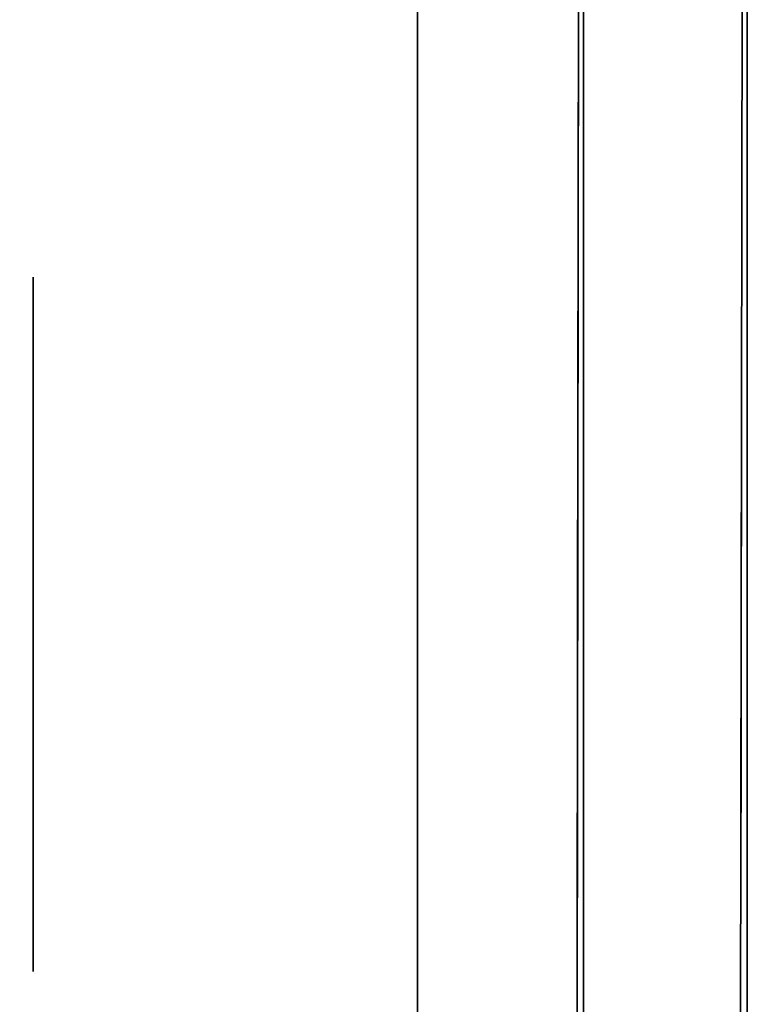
# Model space of a CAD drawing. Extents: x 413.3 to 457.5, y 5047.8 to 5050.
# Tile 422 of 656: x 437.3438 to 437.3718, y 5049.8472 to 5049.8851. Entities that reach past the tile are written whole.
import ezdxf

# ---------------------------------------------------------------- set-up
doc = ezdxf.new("R2010")
doc.units = 0
doc.header["$LTSCALE"] = 150
doc.header["$MEASUREMENT"] = 0
doc.layers.add('3DFACE_BOLT', color=7, linetype='CONTINUOUS')
doc.layers.add('3DFACE_SHAPE', color=7, linetype='CONTINUOUS')

msp = doc.modelspace()

# ---------------------------------------------------------------- linework, layer by layer
at = {"layer": '3DFACE_BOLT', "color": 1}
for points, invisible_edges in [([(437.359139, 5049.875234, -0.135), (437.359139, 5049.868547, -0.146583), (437.344339, 5049.875234, -0.135)], 14), ([(437.344339, 5049.875234, -0.135), (437.359139, 5049.868547, -0.146583), (437.344339, 5049.868547, -0.146583)], 3), ([(437.359139, 5049.868547, -0.123417), (437.359139, 5049.875234, -0.135), (437.344339, 5049.868547, -0.123417)], 14), ([(437.344339, 5049.868547, -0.123417), (437.359139, 5049.875234, -0.135), (437.344339, 5049.875234, -0.135)], 3), ([(437.344339, 5049.875234, -0.135), (437.344339, 5049.868547, -0.146583), (437.344339, 5049.868547, -0.123417)], 2), ([(437.359139, 5049.875234, -0.065), (437.359139, 5049.868547, -0.076583), (437.344339, 5049.875234, -0.065)], 14), ([(437.344339, 5049.875234, -0.065), (437.359139, 5049.868547, -0.076583), (437.344339, 5049.868547, -0.076583)], 3), ([(437.359139, 5049.868547, -0.053417), (437.359139, 5049.875234, -0.065), (437.344339, 5049.868547, -0.053417)], 14), ([(437.344339, 5049.868547, -0.053417), (437.359139, 5049.875234, -0.065), (437.344339, 5049.875234, -0.065)], 3), ([(437.344339, 5049.875234, -0.065), (437.344339, 5049.868547, -0.076583), (437.344339, 5049.868547, -0.053417)], 2), ([(437.359139, 5049.875234, -0.135), (437.359139, 5049.868547, -0.123417), (437.359139, 5049.868547, -0.146583)], 2), ([(437.359139, 5049.875234, -0.065), (437.359139, 5049.868547, -0.053417), (437.359139, 5049.868547, -0.076583)], 2), ([(437.371839, 5049.875234, -0.135), (437.381839, 5049.868547, -0.146583), (437.371839, 5049.868547, -0.146583)], 3), ([(437.381839, 5049.868547, -0.123417), (437.381839, 5049.875234, -0.135), (437.371839, 5049.868547, -0.123417)], 14), ([(437.371839, 5049.868547, -0.123417), (437.381839, 5049.875234, -0.135), (437.371839, 5049.875234, -0.135)], 3), ([(437.371839, 5049.875234, -0.135), (437.371839, 5049.868547, -0.146583), (437.371839, 5049.868547, -0.123417)], 2), ([(437.371839, 5049.875234, -0.065), (437.381839, 5049.868547, -0.076583), (437.371839, 5049.868547, -0.076583)], 3), ([(437.381839, 5049.868547, -0.053417), (437.381839, 5049.875234, -0.065), (437.371839, 5049.868547, -0.053417)], 14), ([(437.371839, 5049.868547, -0.053417), (437.381839, 5049.875234, -0.065), (437.371839, 5049.875234, -0.065)], 3), ([(437.371839, 5049.875234, -0.065), (437.371839, 5049.868547, -0.076583), (437.371839, 5049.868547, -0.053417)], 2), ([(437.371839, 5049.869859, -0.135), (437.371839, 5049.869468, -0.137472), (437.321839, 5049.869859, -0.135)], 14), ([(437.321839, 5049.869859, -0.135), (437.371839, 5049.869468, -0.137472), (437.321839, 5049.869468, -0.137472)], 3), ([(437.371839, 5049.869468, -0.132528), (437.371839, 5049.869859, -0.135), (437.321839, 5049.869468, -0.132528)], 14), ([(437.321839, 5049.869468, -0.132528), (437.371839, 5049.869859, -0.135), (437.321839, 5049.869859, -0.135)], 3), ([(437.371839, 5049.869859, -0.065), (437.371839, 5049.869468, -0.067472), (437.321839, 5049.869859, -0.065)], 14), ([(437.321839, 5049.869859, -0.065), (437.371839, 5049.869468, -0.067472), (437.321839, 5049.869468, -0.067472)], 3), ([(437.371839, 5049.869468, -0.062528), (437.371839, 5049.869859, -0.065), (437.321839, 5049.869468, -0.062528)], 14), ([(437.321839, 5049.869468, -0.062528), (437.371839, 5049.869859, -0.065), (437.321839, 5049.869859, -0.065)], 3), ([(437.371839, 5049.869859, -0.135), (437.371839, 5049.869468, -0.132528), (437.371839, 5049.869468, -0.137472)], 2), ([(437.371839, 5049.869859, -0.065), (437.371839, 5049.869468, -0.062528), (437.371839, 5049.869468, -0.067472)], 2), ([(437.371839, 5049.869468, -0.137472), (437.371839, 5049.868332, -0.139702), (437.321839, 5049.869468, -0.137472)], 14), ([(437.321839, 5049.869468, -0.137472), (437.371839, 5049.868332, -0.139702), (437.321839, 5049.868332, -0.139702)], 3), ([(437.371839, 5049.868332, -0.130298), (437.371839, 5049.869468, -0.132528), (437.321839, 5049.868332, -0.130298)], 14), ([(437.321839, 5049.868332, -0.130298), (437.371839, 5049.869468, -0.132528), (437.321839, 5049.869468, -0.132528)], 3), ([(437.371839, 5049.869468, -0.067472), (437.371839, 5049.868332, -0.069702), (437.321839, 5049.869468, -0.067472)], 14), ([(437.321839, 5049.869468, -0.067472), (437.371839, 5049.868332, -0.069702), (437.321839, 5049.868332, -0.069702)], 3), ([(437.371839, 5049.868332, -0.060298), (437.371839, 5049.869468, -0.062528), (437.321839, 5049.868332, -0.060298)], 14), ([(437.321839, 5049.868332, -0.060298), (437.371839, 5049.869468, -0.062528), (437.321839, 5049.869468, -0.062528)], 3), ([(437.371839, 5049.869468, -0.132528), (437.371839, 5049.868332, -0.130298), (437.371839, 5049.869468, -0.137472)], 14), ([(437.371839, 5049.869468, -0.137472), (437.371839, 5049.868332, -0.130298), (437.371839, 5049.868332, -0.139702)], 3), ([(437.371839, 5049.869468, -0.062528), (437.371839, 5049.868332, -0.060298), (437.371839, 5049.869468, -0.067472)], 14), ([(437.371839, 5049.869468, -0.067472), (437.371839, 5049.868332, -0.060298), (437.371839, 5049.868332, -0.069702)], 3), ([(437.359139, 5049.868547, -0.146583), (437.359139, 5049.855172, -0.146583), (437.344339, 5049.868547, -0.146583)], 14), ([(437.344339, 5049.868547, -0.146583), (437.359139, 5049.855172, -0.146583), (437.344339, 5049.855172, -0.146583)], 3), ([(437.359139, 5049.855172, -0.123417), (437.359139, 5049.868547, -0.123417), (437.344339, 5049.855172, -0.123417)], 14), ([(437.344339, 5049.855172, -0.123417), (437.359139, 5049.868547, -0.123417), (437.344339, 5049.868547, -0.123417)], 3), ([(437.344339, 5049.868547, -0.146583), (437.344339, 5049.855172, -0.146583), (437.344339, 5049.868547, -0.123417)], 14), ([(437.344339, 5049.868547, -0.123417), (437.344339, 5049.855172, -0.146583), (437.344339, 5049.855172, -0.123417)], 3), ([(437.359139, 5049.868547, -0.076583), (437.359139, 5049.855172, -0.076583), (437.344339, 5049.868547, -0.076583)], 14), ([(437.344339, 5049.868547, -0.076583), (437.359139, 5049.855172, -0.076583), (437.344339, 5049.855172, -0.076583)], 3), ([(437.359139, 5049.855172, -0.053417), (437.359139, 5049.868547, -0.053417), (437.344339, 5049.855172, -0.053417)], 14), ([(437.344339, 5049.855172, -0.053417), (437.359139, 5049.868547, -0.053417), (437.344339, 5049.868547, -0.053417)], 3), ([(437.344339, 5049.868547, -0.076583), (437.344339, 5049.855172, -0.076583), (437.344339, 5049.868547, -0.053417)], 14), ([(437.344339, 5049.868547, -0.053417), (437.344339, 5049.855172, -0.076583), (437.344339, 5049.855172, -0.053417)], 3), ([(437.359139, 5049.868547, -0.123417), (437.359139, 5049.855172, -0.123417), (437.359139, 5049.868547, -0.146583)], 14), ([(437.359139, 5049.868547, -0.146583), (437.359139, 5049.855172, -0.123417), (437.359139, 5049.855172, -0.146583)], 3), ([(437.359139, 5049.868547, -0.053417), (437.359139, 5049.855172, -0.053417), (437.359139, 5049.868547, -0.076583)], 14), ([(437.359139, 5049.868547, -0.076583), (437.359139, 5049.855172, -0.053417), (437.359139, 5049.855172, -0.076583)], 3), ([(437.381839, 5049.868547, -0.146583), (437.381839, 5049.855172, -0.146583), (437.371839, 5049.868547, -0.146583)], 14), ([(437.371839, 5049.868547, -0.146583), (437.381839, 5049.855172, -0.146583), (437.371839, 5049.855172, -0.146583)], 3), ([(437.381839, 5049.855172, -0.123417), (437.381839, 5049.868547, -0.123417), (437.371839, 5049.855172, -0.123417)], 14), ([(437.371839, 5049.855172, -0.123417), (437.381839, 5049.868547, -0.123417), (437.371839, 5049.868547, -0.123417)], 3), ([(437.371839, 5049.868547, -0.146583), (437.371839, 5049.855172, -0.146583), (437.371839, 5049.868547, -0.123417)], 14), ([(437.371839, 5049.868547, -0.123417), (437.371839, 5049.855172, -0.146583), (437.371839, 5049.855172, -0.123417)], 3), ([(437.381839, 5049.868547, -0.076583), (437.381839, 5049.855172, -0.076583), (437.371839, 5049.868547, -0.076583)], 14), ([(437.371839, 5049.868547, -0.076583), (437.381839, 5049.855172, -0.076583), (437.371839, 5049.855172, -0.076583)], 3), ([(437.381839, 5049.855172, -0.053417), (437.381839, 5049.868547, -0.053417), (437.371839, 5049.855172, -0.053417)], 14), ([(437.371839, 5049.855172, -0.053417), (437.381839, 5049.868547, -0.053417), (437.371839, 5049.868547, -0.053417)], 3), ([(437.371839, 5049.868547, -0.076583), (437.371839, 5049.855172, -0.076583), (437.371839, 5049.868547, -0.053417)], 14), ([(437.371839, 5049.868547, -0.053417), (437.371839, 5049.855172, -0.076583), (437.371839, 5049.855172, -0.053417)], 3), ([(437.371839, 5049.868332, -0.139702), (437.371839, 5049.866562, -0.141472), (437.321839, 5049.868332, -0.139702)], 14), ([(437.321839, 5049.868332, -0.139702), (437.371839, 5049.866562, -0.141472), (437.321839, 5049.866562, -0.141472)], 3), ([(437.371839, 5049.866562, -0.128528), (437.371839, 5049.868332, -0.130298), (437.321839, 5049.866562, -0.128528)], 14), ([(437.321839, 5049.866562, -0.128528), (437.371839, 5049.868332, -0.130298), (437.321839, 5049.868332, -0.130298)], 3), ([(437.371839, 5049.868332, -0.069702), (437.371839, 5049.866562, -0.071472), (437.321839, 5049.868332, -0.069702)], 14), ([(437.321839, 5049.868332, -0.069702), (437.371839, 5049.866562, -0.071472), (437.321839, 5049.866562, -0.071472)], 3), ([(437.371839, 5049.866562, -0.058528), (437.371839, 5049.868332, -0.060298), (437.321839, 5049.866562, -0.058528)], 14), ([(437.321839, 5049.866562, -0.058528), (437.371839, 5049.868332, -0.060298), (437.321839, 5049.868332, -0.060298)], 3), ([(437.371839, 5049.868332, -0.130298), (437.371839, 5049.866562, -0.128528), (437.371839, 5049.868332, -0.139702)], 14), ([(437.371839, 5049.868332, -0.139702), (437.371839, 5049.866562, -0.128528), (437.371839, 5049.866562, -0.141472)], 3), ([(437.371839, 5049.868332, -0.060298), (437.371839, 5049.866562, -0.058528), (437.371839, 5049.868332, -0.069702)], 14), ([(437.371839, 5049.868332, -0.069702), (437.371839, 5049.866562, -0.058528), (437.371839, 5049.866562, -0.071472)], 3), ([(437.371839, 5049.866562, -0.141472), (437.371839, 5049.864332, -0.142608), (437.321839, 5049.866562, -0.141472)], 14), ([(437.321839, 5049.866562, -0.141472), (437.371839, 5049.864332, -0.142608), (437.321839, 5049.864332, -0.142608)], 3), ([(437.371839, 5049.864332, -0.127392), (437.371839, 5049.866562, -0.128528), (437.321839, 5049.864332, -0.127392)], 14), ([(437.321839, 5049.864332, -0.127392), (437.371839, 5049.866562, -0.128528), (437.321839, 5049.866562, -0.128528)], 3), ([(437.371839, 5049.866562, -0.071472), (437.371839, 5049.864332, -0.072608), (437.321839, 5049.866562, -0.071472)], 14), ([(437.321839, 5049.866562, -0.071472), (437.371839, 5049.864332, -0.072608), (437.321839, 5049.864332, -0.072608)], 3), ([(437.371839, 5049.864332, -0.057392), (437.371839, 5049.866562, -0.058528), (437.321839, 5049.864332, -0.057392)], 14), ([(437.321839, 5049.864332, -0.057392), (437.371839, 5049.866562, -0.058528), (437.321839, 5049.866562, -0.058528)], 3), ([(437.371839, 5049.866562, -0.128528), (437.371839, 5049.864332, -0.127392), (437.371839, 5049.866562, -0.141472)], 14), ([(437.371839, 5049.866562, -0.141472), (437.371839, 5049.864332, -0.127392), (437.371839, 5049.864332, -0.142608)], 3), ([(437.371839, 5049.866562, -0.058528), (437.371839, 5049.864332, -0.057392), (437.371839, 5049.866562, -0.071472)], 14), ([(437.371839, 5049.866562, -0.071472), (437.371839, 5049.864332, -0.057392), (437.371839, 5049.864332, -0.072608)], 3), ([(437.371839, 5049.864332, -0.142608), (437.371839, 5049.861859, -0.143), (437.321839, 5049.864332, -0.142608)], 14), ([(437.321839, 5049.864332, -0.142608), (437.371839, 5049.861859, -0.143), (437.321839, 5049.861859, -0.143)], 3), ([(437.371839, 5049.861859, -0.127), (437.371839, 5049.864332, -0.127392), (437.321839, 5049.861859, -0.127)], 14), ([(437.321839, 5049.861859, -0.127), (437.371839, 5049.864332, -0.127392), (437.321839, 5049.864332, -0.127392)], 3), ([(437.371839, 5049.864332, -0.072608), (437.371839, 5049.861859, -0.073), (437.321839, 5049.864332, -0.072608)], 14), ([(437.321839, 5049.864332, -0.072608), (437.371839, 5049.861859, -0.073), (437.321839, 5049.861859, -0.073)], 3), ([(437.371839, 5049.861859, -0.057), (437.371839, 5049.864332, -0.057392), (437.321839, 5049.861859, -0.057)], 14), ([(437.321839, 5049.861859, -0.057), (437.371839, 5049.864332, -0.057392), (437.321839, 5049.864332, -0.057392)], 3), ([(437.371839, 5049.864332, -0.127392), (437.371839, 5049.861859, -0.127), (437.371839, 5049.864332, -0.142608)], 14), ([(437.371839, 5049.864332, -0.142608), (437.371839, 5049.861859, -0.127), (437.371839, 5049.861859, -0.143)], 3), ([(437.371839, 5049.864332, -0.057392), (437.371839, 5049.861859, -0.057), (437.371839, 5049.864332, -0.072608)], 14), ([(437.371839, 5049.864332, -0.072608), (437.371839, 5049.861859, -0.057), (437.371839, 5049.861859, -0.073)], 3), ([(437.371839, 5049.861859, -0.143), (437.371839, 5049.859387, -0.142608), (437.321839, 5049.861859, -0.143)], 14), ([(437.321839, 5049.861859, -0.143), (437.371839, 5049.859387, -0.142608), (437.321839, 5049.859387, -0.142608)], 3), ([(437.371839, 5049.859387, -0.127392), (437.371839, 5049.861859, -0.127), (437.321839, 5049.859387, -0.127392)], 14), ([(437.321839, 5049.859387, -0.127392), (437.371839, 5049.861859, -0.127), (437.321839, 5049.861859, -0.127)], 3), ([(437.371839, 5049.861859, -0.073), (437.371839, 5049.859387, -0.072608), (437.321839, 5049.861859, -0.073)], 14), ([(437.321839, 5049.861859, -0.073), (437.371839, 5049.859387, -0.072608), (437.321839, 5049.859387, -0.072608)], 3), ([(437.371839, 5049.859387, -0.057392), (437.371839, 5049.861859, -0.057), (437.321839, 5049.859387, -0.057392)], 14), ([(437.321839, 5049.859387, -0.057392), (437.371839, 5049.861859, -0.057), (437.321839, 5049.861859, -0.057)], 3), ([(437.371839, 5049.861859, -0.127), (437.371839, 5049.859387, -0.127392), (437.371839, 5049.861859, -0.143)], 14), ([(437.371839, 5049.861859, -0.143), (437.371839, 5049.859387, -0.127392), (437.371839, 5049.859387, -0.142608)], 3), ([(437.371839, 5049.861859, -0.057), (437.371839, 5049.859387, -0.057392), (437.371839, 5049.861859, -0.073)], 14), ([(437.371839, 5049.861859, -0.073), (437.371839, 5049.859387, -0.057392), (437.371839, 5049.859387, -0.072608)], 3), ([(437.371839, 5049.859387, -0.142608), (437.371839, 5049.857157, -0.141472), (437.321839, 5049.859387, -0.142608)], 14), ([(437.321839, 5049.859387, -0.142608), (437.371839, 5049.857157, -0.141472), (437.321839, 5049.857157, -0.141472)], 3), ([(437.371839, 5049.857157, -0.128528), (437.371839, 5049.859387, -0.127392), (437.321839, 5049.857157, -0.128528)], 14), ([(437.321839, 5049.857157, -0.128528), (437.371839, 5049.859387, -0.127392), (437.321839, 5049.859387, -0.127392)], 3), ([(437.371839, 5049.859387, -0.072608), (437.371839, 5049.857157, -0.071472), (437.321839, 5049.859387, -0.072608)], 14), ([(437.321839, 5049.859387, -0.072608), (437.371839, 5049.857157, -0.071472), (437.321839, 5049.857157, -0.071472)], 3), ([(437.371839, 5049.857157, -0.058528), (437.371839, 5049.859387, -0.057392), (437.321839, 5049.857157, -0.058528)], 14), ([(437.321839, 5049.857157, -0.058528), (437.371839, 5049.859387, -0.057392), (437.321839, 5049.859387, -0.057392)], 3), ([(437.371839, 5049.859387, -0.127392), (437.371839, 5049.857157, -0.128528), (437.371839, 5049.859387, -0.142608)], 14), ([(437.371839, 5049.859387, -0.142608), (437.371839, 5049.857157, -0.128528), (437.371839, 5049.857157, -0.141472)], 3), ([(437.371839, 5049.859387, -0.057392), (437.371839, 5049.857157, -0.058528), (437.371839, 5049.859387, -0.072608)], 14), ([(437.371839, 5049.859387, -0.072608), (437.371839, 5049.857157, -0.058528), (437.371839, 5049.857157, -0.071472)], 3), ([(437.371839, 5049.857157, -0.141472), (437.371839, 5049.855387, -0.139702), (437.321839, 5049.857157, -0.141472)], 14), ([(437.321839, 5049.857157, -0.141472), (437.371839, 5049.855387, -0.139702), (437.321839, 5049.855387, -0.139702)], 3), ([(437.371839, 5049.855387, -0.130298), (437.371839, 5049.857157, -0.128528), (437.321839, 5049.855387, -0.130298)], 14), ([(437.321839, 5049.855387, -0.130298), (437.371839, 5049.857157, -0.128528), (437.321839, 5049.857157, -0.128528)], 3), ([(437.371839, 5049.857157, -0.071472), (437.371839, 5049.855387, -0.069702), (437.321839, 5049.857157, -0.071472)], 14), ([(437.321839, 5049.857157, -0.071472), (437.371839, 5049.855387, -0.069702), (437.321839, 5049.855387, -0.069702)], 3), ([(437.371839, 5049.855387, -0.060298), (437.371839, 5049.857157, -0.058528), (437.321839, 5049.855387, -0.060298)], 14), ([(437.321839, 5049.855387, -0.060298), (437.371839, 5049.857157, -0.058528), (437.321839, 5049.857157, -0.058528)], 3), ([(437.371839, 5049.857157, -0.128528), (437.371839, 5049.855387, -0.130298), (437.371839, 5049.857157, -0.141472)], 14), ([(437.371839, 5049.857157, -0.141472), (437.371839, 5049.855387, -0.130298), (437.371839, 5049.855387, -0.139702)], 3), ([(437.371839, 5049.857157, -0.058528), (437.371839, 5049.855387, -0.060298), (437.371839, 5049.857157, -0.071472)], 14), ([(437.371839, 5049.857157, -0.071472), (437.371839, 5049.855387, -0.060298), (437.371839, 5049.855387, -0.069702)], 3), ([(437.371839, 5049.855387, -0.139702), (437.371839, 5049.854251, -0.137472), (437.321839, 5049.855387, -0.139702)], 14), ([(437.321839, 5049.855387, -0.139702), (437.371839, 5049.854251, -0.137472), (437.321839, 5049.854251, -0.137472)], 3), ([(437.371839, 5049.854251, -0.132528), (437.371839, 5049.855387, -0.130298), (437.321839, 5049.854251, -0.132528)], 14), ([(437.321839, 5049.854251, -0.132528), (437.371839, 5049.855387, -0.130298), (437.321839, 5049.855387, -0.130298)], 3), ([(437.371839, 5049.855387, -0.069702), (437.371839, 5049.854251, -0.067472), (437.321839, 5049.855387, -0.069702)], 14), ([(437.321839, 5049.855387, -0.069702), (437.371839, 5049.854251, -0.067472), (437.321839, 5049.854251, -0.067472)], 3), ([(437.371839, 5049.854251, -0.062528), (437.371839, 5049.855387, -0.060298), (437.321839, 5049.854251, -0.062528)], 14), ([(437.321839, 5049.854251, -0.062528), (437.371839, 5049.855387, -0.060298), (437.321839, 5049.855387, -0.060298)], 3), ([(437.371839, 5049.855387, -0.130298), (437.371839, 5049.854251, -0.132528), (437.371839, 5049.855387, -0.139702)], 14), ([(437.371839, 5049.855387, -0.139702), (437.371839, 5049.854251, -0.132528), (437.371839, 5049.854251, -0.137472)], 3), ([(437.371839, 5049.855387, -0.060298), (437.371839, 5049.854251, -0.062528), (437.371839, 5049.855387, -0.069702)], 14), ([(437.371839, 5049.855387, -0.069702), (437.371839, 5049.854251, -0.062528), (437.371839, 5049.854251, -0.067472)], 3), ([(437.359139, 5049.855172, -0.146583), (437.359139, 5049.848484, -0.135), (437.344339, 5049.855172, -0.146583)], 14), ([(437.344339, 5049.855172, -0.146583), (437.359139, 5049.848484, -0.135), (437.344339, 5049.848484, -0.135)], 3), ([(437.359139, 5049.848484, -0.135), (437.359139, 5049.855172, -0.123417), (437.344339, 5049.848484, -0.135)], 14), ([(437.344339, 5049.848484, -0.135), (437.359139, 5049.855172, -0.123417), (437.344339, 5049.855172, -0.123417)], 3), ([(437.344339, 5049.855172, -0.146583), (437.344339, 5049.848484, -0.135), (437.344339, 5049.855172, -0.123417)], 12), ([(437.359139, 5049.855172, -0.076583), (437.359139, 5049.848484, -0.065), (437.344339, 5049.855172, -0.076583)], 14), ([(437.344339, 5049.855172, -0.076583), (437.359139, 5049.848484, -0.065), (437.344339, 5049.848484, -0.065)], 3), ([(437.359139, 5049.848484, -0.065), (437.359139, 5049.855172, -0.053417), (437.344339, 5049.848484, -0.065)], 14), ([(437.344339, 5049.848484, -0.065), (437.359139, 5049.855172, -0.053417), (437.344339, 5049.855172, -0.053417)], 3), ([(437.344339, 5049.855172, -0.076583), (437.344339, 5049.848484, -0.065), (437.344339, 5049.855172, -0.053417)], 12), ([(437.359139, 5049.855172, -0.123417), (437.359139, 5049.848484, -0.135), (437.359139, 5049.855172, -0.146583)], 12), ([(437.359139, 5049.855172, -0.053417), (437.359139, 5049.848484, -0.065), (437.359139, 5049.855172, -0.076583)], 12), ([(437.381839, 5049.855172, -0.146583), (437.381839, 5049.848484, -0.135), (437.371839, 5049.855172, -0.146583)], 14), ([(437.371839, 5049.855172, -0.146583), (437.381839, 5049.848484, -0.135), (437.371839, 5049.848484, -0.135)], 3), ([(437.381839, 5049.848484, -0.135), (437.381839, 5049.855172, -0.123417), (437.371839, 5049.848484, -0.135)], 14), ([(437.371839, 5049.848484, -0.135), (437.381839, 5049.855172, -0.123417), (437.371839, 5049.855172, -0.123417)], 3), ([(437.371839, 5049.855172, -0.146583), (437.371839, 5049.848484, -0.135), (437.371839, 5049.855172, -0.123417)], 12), ([(437.381839, 5049.855172, -0.076583), (437.381839, 5049.848484, -0.065), (437.371839, 5049.855172, -0.076583)], 14), ([(437.371839, 5049.855172, -0.076583), (437.381839, 5049.848484, -0.065), (437.371839, 5049.848484, -0.065)], 3), ([(437.381839, 5049.848484, -0.065), (437.381839, 5049.855172, -0.053417), (437.371839, 5049.848484, -0.065)], 14), ([(437.371839, 5049.848484, -0.065), (437.381839, 5049.855172, -0.053417), (437.371839, 5049.855172, -0.053417)], 3), ([(437.371839, 5049.855172, -0.076583), (437.371839, 5049.848484, -0.065), (437.371839, 5049.855172, -0.053417)], 12), ([(437.371839, 5049.854251, -0.137472), (437.371839, 5049.853859, -0.135), (437.321839, 5049.854251, -0.137472)], 14), ([(437.321839, 5049.854251, -0.137472), (437.371839, 5049.853859, -0.135), (437.321839, 5049.853859, -0.135)], 3), ([(437.371839, 5049.853859, -0.135), (437.371839, 5049.854251, -0.132528), (437.321839, 5049.853859, -0.135)], 14), ([(437.321839, 5049.853859, -0.135), (437.371839, 5049.854251, -0.132528), (437.321839, 5049.854251, -0.132528)], 3), ([(437.371839, 5049.854251, -0.067472), (437.371839, 5049.853859, -0.065), (437.321839, 5049.854251, -0.067472)], 14), ([(437.321839, 5049.854251, -0.067472), (437.371839, 5049.853859, -0.065), (437.321839, 5049.853859, -0.065)], 3), ([(437.371839, 5049.853859, -0.065), (437.371839, 5049.854251, -0.062528), (437.321839, 5049.853859, -0.065)], 14), ([(437.321839, 5049.853859, -0.065), (437.371839, 5049.854251, -0.062528), (437.321839, 5049.854251, -0.062528)], 3), ([(437.371839, 5049.854251, -0.132528), (437.371839, 5049.853859, -0.135), (437.371839, 5049.854251, -0.137472)], 12), ([(437.371839, 5049.854251, -0.062528), (437.371839, 5049.853859, -0.065), (437.371839, 5049.854251, -0.067472)], 12)]:
    msp.add_3dface(points, dxfattribs=dict(at, invisible_edges=invisible_edges))
at = {"layer": '3DFACE_SHAPE', "color": 13}
for points, invisible_edges in [([(437.365539, 5050.025014, -0.1905), (437.26869, 5050.025153, -0.1905), (437.26554, 5047.825153, -0.1905)], 12), ([(437.26869, 5050.025153, -0.0095), (437.362442, 5047.861866, -0.0095), (437.26554, 5047.825153, -0.0095)], 3), ([(437.468689, 5050.024866), (437.26869, 5050.025153), (437.26554, 5047.825153)], 12), ([(437.26554, 5047.825153, -0.2), (437.26869, 5050.025153, -0.2), (437.465539, 5047.824866, -0.2)], 2), ([(437.365487, 5049.988164, -0.0095), (437.365306, 5049.861864, -0.0095), (437.26869, 5050.025153, -0.0095)], 14), ([(437.26869, 5050.025153, -0.0095), (437.365306, 5049.861864, -0.0095), (437.362623, 5047.988166, -0.0095)], 13), ([(437.362623, 5047.988166, -0.0095), (437.362442, 5047.861866, -0.0095), (437.26869, 5050.025153, -0.0095)], 14), ([(437.26869, 5050.025153, -0.2), (437.468689, 5050.024866, -0.2), (437.465539, 5047.824866, -0.2)], 12), ([(437.362389, 5047.825014, -0.1905), (437.365539, 5050.025014, -0.1905), (437.26554, 5047.825153, -0.1905)], 2), ([(437.465539, 5047.824866), (437.468689, 5050.024866), (437.26554, 5047.825153)], 2), ([(437.362623, 5047.988166, -0.1435), (437.365539, 5050.025014, -0.1905), (437.362389, 5047.825014, -0.1905)], 13), ([(437.365306, 5049.861864, -0.1435), (437.365539, 5050.025014, -0.1905), (437.362623, 5047.988166, -0.1435)], 15), ([(437.365306, 5049.861864, -0.1435), (437.365487, 5049.988164, -0.1435), (437.365539, 5050.025014, -0.1905)], 15), ([(437.371839, 5050.025005, -0.0095), (437.368689, 5047.825005, -0.0095), (437.368923, 5047.988157, -0.0565)], 14), ([(437.371606, 5049.861855, -0.1435), (437.368689, 5047.825005, -0.1905), (437.371839, 5050.025005, -0.1905)], 13), ([(437.368689, 5047.825005, -0.0095), (437.371839, 5050.025005, -0.0095), (437.465539, 5047.824866, -0.0095)], 2), ([(437.468689, 5050.024866, -0.1905), (437.371839, 5050.025005, -0.1905), (437.368689, 5047.825005, -0.1905)], 12), ([(437.465539, 5047.824866, -0.1905), (437.468689, 5050.024866, -0.1905), (437.368689, 5047.825005, -0.1905)], 2), ([(437.371606, 5049.861855, -0.0565), (437.371839, 5050.025005, -0.0095), (437.368923, 5047.988157, -0.0565)], 15), ([(437.371787, 5049.988155, -0.0565), (437.371839, 5050.025005, -0.0095), (437.371606, 5049.861855, -0.0565)], 15), ([(437.371839, 5050.025005, -0.1905), (437.371787, 5049.988155, -0.1435), (437.371606, 5049.861855, -0.1435)], 15), ([(437.371839, 5050.025005, -0.0095), (437.468689, 5050.024866, -0.0095), (437.465539, 5047.824866, -0.0095)], 12), ([(437.365539, 5049.834509, -2.5), (437.365539, 5050.015509, -2.5), (437.371839, 5049.834509, -2.5)], 14), ([(437.365539, 5050.015509, -2.5), (437.371839, 5050.015509, -2.5), (437.371839, 5049.834509, -2.5)], 13), ([(437.365539, 5050.015509, -0.2), (437.365539, 5049.834509, -0.2), (437.371839, 5050.015509, -0.2)], 14), ([(437.365539, 5049.834509, -0.2), (437.371839, 5049.834509, -0.2), (437.371839, 5050.015509, -0.2)], 13), ([(437.365539, 5049.834509, -2.5), (437.365539, 5049.834509, -0.2), (437.365539, 5050.015509, -2.5)], 2), ([(437.365539, 5049.834509, -0.2), (437.365539, 5050.015509, -0.2), (437.365539, 5050.015509, -2.5)], 12), ([(437.371839, 5050.015509, -2.5), (437.371839, 5050.015509, -0.2), (437.371839, 5049.834509, -2.5)], 2), ([(437.371839, 5050.015509, -0.2), (437.371839, 5049.834509, -0.2), (437.371839, 5049.834509, -2.5)], 12), ([(437.365306, 5049.861864, -0.1435), (437.365314, 5049.867874, -0.14101), (437.365487, 5049.988164, -0.1435)], 14), ([(437.365314, 5049.867874, -0.07101), (437.365487, 5049.988164, -0.1265), (437.365306, 5049.861864, -0.0735)], 3), ([(437.365487, 5049.988164, -0.1265), (437.365478, 5049.982154, -0.12899), (437.365306, 5049.861864, -0.0735)], 14), ([(437.365478, 5049.982154, -0.05899), (437.365306, 5049.861864, -0.0095), (437.365487, 5049.988164, -0.0565)], 3), ([(437.365306, 5049.861864, -0.0095), (437.365487, 5049.988164, -0.0095), (437.365487, 5049.988164, -0.0565)], 14), ([(437.365314, 5049.867874, -0.14101), (437.365478, 5049.982154, -0.14101), (437.365487, 5049.988164, -0.1435)], 13), ([(437.365478, 5049.982154, -0.07101), (437.365487, 5049.988164, -0.0735), (437.365314, 5049.867874, -0.07101)], 14), ([(437.365487, 5049.988164, -0.0735), (437.365487, 5049.988164, -0.1265), (437.365314, 5049.867874, -0.07101)], 15), ([(437.371614, 5049.867865, -0.05899), (437.371787, 5049.988155, -0.0565), (437.371606, 5049.861855, -0.0565)], 3), ([(437.371787, 5049.988155, -0.1435), (437.371778, 5049.982145, -0.14101), (437.371606, 5049.861855, -0.1435)], 14), ([(437.371614, 5049.867865, -0.12899), (437.371787, 5049.988155, -0.0735), (437.371606, 5049.861855, -0.1265)], 3), ([(437.371787, 5049.988155, -0.0735), (437.371778, 5049.982145, -0.07101), (437.371606, 5049.861855, -0.1265)], 14), ([(437.371778, 5049.982145, -0.05899), (437.371787, 5049.988155, -0.0565), (437.371614, 5049.867865, -0.05899)], 14), ([(437.371778, 5049.982145, -0.12899), (437.371787, 5049.988155, -0.1265), (437.371614, 5049.867865, -0.12899)], 14), ([(437.371614, 5049.867865, -0.12899), (437.371787, 5049.988155, -0.1265), (437.371787, 5049.988155, -0.0735)], 15), ([(437.365306, 5049.861864, -0.0735), (437.365478, 5049.982154, -0.12899), (437.365306, 5049.861864, -0.1265)], 15), ([(437.365478, 5049.982154, -0.12899), (437.365314, 5049.867874, -0.12899), (437.365306, 5049.861864, -0.1265)], 15), ([(437.365314, 5049.867874, -0.05899), (437.365306, 5049.861864, -0.0565), (437.365478, 5049.982154, -0.05899)], 14), ([(437.365306, 5049.861864, -0.0565), (437.365306, 5049.861864, -0.0095), (437.365478, 5049.982154, -0.05899)], 15), ([(437.365478, 5049.982154, -0.12899), (437.365475, 5049.979664, -0.135), (437.365314, 5049.867874, -0.12899)], 14), ([(437.365318, 5049.870364, -0.135), (437.365478, 5049.982154, -0.14101), (437.365314, 5049.867874, -0.14101)], 3), ([(437.365314, 5049.867874, -0.07101), (437.365318, 5049.870364, -0.065), (437.365478, 5049.982154, -0.07101)], 14), ([(437.365478, 5049.982154, -0.05899), (437.365475, 5049.979664, -0.065), (437.365314, 5049.867874, -0.05899)], 14), ([(437.365475, 5049.979664, -0.135), (437.365478, 5049.982154, -0.14101), (437.365318, 5049.870364, -0.135)], 14), ([(437.365318, 5049.870364, -0.065), (437.365475, 5049.979664, -0.065), (437.365478, 5049.982154, -0.07101)], 13), ([(437.371606, 5049.861855, -0.1435), (437.371778, 5049.982145, -0.14101), (437.371614, 5049.867865, -0.14101)], 3), ([(437.371606, 5049.861855, -0.1265), (437.371778, 5049.982145, -0.07101), (437.371606, 5049.861855, -0.0735)], 15), ([(437.371778, 5049.982145, -0.07101), (437.371614, 5049.867865, -0.07101), (437.371606, 5049.861855, -0.0735)], 13), ([(437.371778, 5049.982145, -0.14101), (437.371775, 5049.979655, -0.135), (437.371614, 5049.867865, -0.14101)], 14), ([(437.371618, 5049.870355, -0.135), (437.371778, 5049.982145, -0.12899), (437.371614, 5049.867865, -0.12899)], 3), ([(437.371778, 5049.982145, -0.07101), (437.371775, 5049.979655, -0.065), (437.371614, 5049.867865, -0.07101)], 14), ([(437.371618, 5049.870355, -0.065), (437.371778, 5049.982145, -0.05899), (437.371614, 5049.867865, -0.05899)], 3), ([(437.371775, 5049.979655, -0.135), (437.371778, 5049.982145, -0.12899), (437.371618, 5049.870355, -0.135)], 14), ([(437.371775, 5049.979655, -0.065), (437.371778, 5049.982145, -0.05899), (437.371618, 5049.870355, -0.065)], 14), ([(437.365314, 5049.867874, -0.12899), (437.365475, 5049.979664, -0.135), (437.365318, 5049.870364, -0.135)], 3), ([(437.365475, 5049.979664, -0.065), (437.365318, 5049.870364, -0.065), (437.365314, 5049.867874, -0.05899)], 13), ([(437.371614, 5049.867865, -0.14101), (437.371775, 5049.979655, -0.135), (437.371618, 5049.870355, -0.135)], 3), ([(437.371614, 5049.867865, -0.07101), (437.371775, 5049.979655, -0.065), (437.371618, 5049.870355, -0.065)], 3), ([(437.359139, 5049.915459, -0.03), (437.359139, 5049.861859, -0.03), (437.365539, 5049.921859, -0.03)], 14), ([(437.365539, 5049.921859, -0.03), (437.359139, 5049.861859, -0.03), (437.365539, 5049.819859, -0.03)], 3), ([(437.365539, 5049.819859, -0.17), (437.359139, 5049.915459, -0.17), (437.365539, 5049.921859, -0.17)], 3), ([(437.365539, 5049.819859, -0.03), (437.365539, 5049.86787, -0.05899), (437.365539, 5049.921859, -0.03)], 3), ([(437.365539, 5049.86787, -0.05899), (437.365539, 5049.921859, -0.065), (437.365539, 5049.921859, -0.03)], 13), ([(437.365539, 5049.86787, -0.05899), (437.365539, 5049.870359, -0.065), (437.365539, 5049.921859, -0.065)], 14), ([(437.365539, 5049.870359, -0.065), (437.365539, 5049.86787, -0.07101), (437.365539, 5049.921859, -0.065)], 14), ([(437.365539, 5049.870359, -0.135), (437.365539, 5049.921859, -0.065), (437.365539, 5049.86787, -0.07101)], 15), ([(437.365539, 5049.861859, -0.1435), (437.365539, 5049.921859, -0.135), (437.365539, 5049.86787, -0.14101)], 3), ([(437.365539, 5049.86787, -0.14101), (437.365539, 5049.921859, -0.135), (437.365539, 5049.870359, -0.135)], 3), ([(437.365539, 5049.921859, -0.135), (437.365539, 5049.921859, -0.065), (437.365539, 5049.870359, -0.135)], 14), ([(437.365539, 5049.921859, -0.135), (437.365539, 5049.861859, -0.1435), (437.365539, 5049.921859, -0.17)], 3), ([(437.365539, 5049.861859, -0.1435), (437.365539, 5049.855849, -0.14101), (437.365539, 5049.921859, -0.17)], 14), ([(437.365539, 5049.921859, -0.17), (437.365539, 5049.855849, -0.14101), (437.365539, 5049.819859, -0.17)], 3), ([(437.359139, 5049.819859, -0.17), (437.359139, 5049.86787, -0.14101), (437.359139, 5049.915459, -0.17)], 3), ([(437.359139, 5049.86787, -0.14101), (437.359139, 5049.870359, -0.135), (437.359139, 5049.915459, -0.17)], 14), ([(437.359139, 5049.915459, -0.17), (437.359139, 5049.870359, -0.135), (437.359139, 5049.86787, -0.12899)], 13), ([(437.359139, 5049.86787, -0.12899), (437.359139, 5049.870359, -0.065), (437.359139, 5049.915459, -0.17)], 15), ([(437.359139, 5049.870359, -0.065), (437.359139, 5049.86787, -0.05899), (437.359139, 5049.915459, -0.17)], 14), ([(437.359139, 5049.915459, -0.17), (437.359139, 5049.86787, -0.05899), (437.359139, 5049.915459, -0.03)], 3), ([(437.359139, 5049.86787, -0.05899), (437.359139, 5049.861859, -0.03), (437.359139, 5049.915459, -0.03)], 13), ([(437.359139, 5049.819859, -0.17), (437.359139, 5049.915459, -0.17), (437.365539, 5049.819859, -0.17)], 2), ([(437.359139, 5049.86787, -0.07101), (437.359139, 5049.870359, -0.065), (437.359139, 5049.86787, -0.12899)], 14), ([(437.359139, 5049.86787, -0.14101), (437.365539, 5049.86787, -0.14101), (437.359139, 5049.870359, -0.135)], 3), ([(437.365539, 5049.86787, -0.14101), (437.365539, 5049.870359, -0.135), (437.359139, 5049.870359, -0.135)], 14), ([(437.359139, 5049.870359, -0.135), (437.365539, 5049.870359, -0.135), (437.359139, 5049.86787, -0.12899)], 3), ([(437.365539, 5049.870359, -0.135), (437.365539, 5049.86787, -0.12899), (437.359139, 5049.86787, -0.12899)], 14), ([(437.359139, 5049.86787, -0.07101), (437.365539, 5049.86787, -0.07101), (437.359139, 5049.870359, -0.065)], 3), ([(437.365539, 5049.86787, -0.07101), (437.365539, 5049.870359, -0.065), (437.359139, 5049.870359, -0.065)], 14), ([(437.359139, 5049.870359, -0.065), (437.365539, 5049.870359, -0.065), (437.359139, 5049.86787, -0.05899)], 3), ([(437.365539, 5049.870359, -0.065), (437.365539, 5049.86787, -0.05899), (437.359139, 5049.86787, -0.05899)], 14), ([(437.365314, 5049.867874, -0.05899), (437.365318, 5049.870364, -0.065), (437.371618, 5049.870355, -0.065)], 14), ([(437.365318, 5049.870364, -0.065), (437.365314, 5049.867874, -0.07101), (437.371614, 5049.867865, -0.07101)], 14), ([(437.365314, 5049.867874, -0.12899), (437.365318, 5049.870364, -0.135), (437.371618, 5049.870355, -0.135)], 14), ([(437.365318, 5049.870364, -0.135), (437.365314, 5049.867874, -0.14101), (437.371614, 5049.867865, -0.14101)], 14), ([(437.371618, 5049.870355, -0.065), (437.365318, 5049.870364, -0.065), (437.371614, 5049.867865, -0.07101)], 3), ([(437.371618, 5049.870355, -0.135), (437.365318, 5049.870364, -0.135), (437.371614, 5049.867865, -0.14101)], 3), ([(437.365539, 5049.86787, -0.12899), (437.365539, 5049.870359, -0.135), (437.365539, 5049.861859, -0.0735)], 14), ([(437.365539, 5049.861859, -0.0735), (437.365539, 5049.870359, -0.135), (437.365539, 5049.86787, -0.07101)], 3), ([(437.371614, 5049.867865, -0.05899), (437.365314, 5049.867874, -0.05899), (437.371618, 5049.870355, -0.065)], 3), ([(437.371614, 5049.867865, -0.12899), (437.365314, 5049.867874, -0.12899), (437.371618, 5049.870355, -0.135)], 3), ([(437.359139, 5049.819859, -0.17), (437.359139, 5049.861859, -0.1435), (437.359139, 5049.86787, -0.14101)], 13), ([(437.359139, 5049.861859, -0.0735), (437.359139, 5049.86787, -0.07101), (437.359139, 5049.861859, -0.1265)], 14), ([(437.359139, 5049.861859, -0.1265), (437.359139, 5049.86787, -0.07101), (437.359139, 5049.86787, -0.12899)], 15), ([(437.359139, 5049.86787, -0.05899), (437.359139, 5049.861859, -0.0565), (437.359139, 5049.861859, -0.03)], 14), ([(437.359139, 5049.861859, -0.1435), (437.365539, 5049.861859, -0.1435), (437.359139, 5049.86787, -0.14101)], 3), ([(437.365539, 5049.861859, -0.1435), (437.365539, 5049.86787, -0.14101), (437.359139, 5049.86787, -0.14101)], 14), ([(437.359139, 5049.86787, -0.12899), (437.365539, 5049.86787, -0.12899), (437.359139, 5049.861859, -0.1265)], 3), ([(437.365539, 5049.86787, -0.12899), (437.365539, 5049.861859, -0.1265), (437.359139, 5049.861859, -0.1265)], 14), ([(437.359139, 5049.861859, -0.0735), (437.365539, 5049.861859, -0.0735), (437.359139, 5049.86787, -0.07101)], 3), ([(437.365539, 5049.861859, -0.0735), (437.365539, 5049.86787, -0.07101), (437.359139, 5049.86787, -0.07101)], 14), ([(437.359139, 5049.86787, -0.05899), (437.365539, 5049.86787, -0.05899), (437.359139, 5049.861859, -0.0565)], 3), ([(437.365539, 5049.86787, -0.05899), (437.365539, 5049.861859, -0.0565), (437.359139, 5049.861859, -0.0565)], 14), ([(437.365306, 5049.861864, -0.0565), (437.365314, 5049.867874, -0.05899), (437.371614, 5049.867865, -0.05899)], 14), ([(437.365314, 5049.867874, -0.07101), (437.365306, 5049.861864, -0.0735), (437.371606, 5049.861855, -0.0735)], 14), ([(437.365306, 5049.861864, -0.1265), (437.365314, 5049.867874, -0.12899), (437.371614, 5049.867865, -0.12899)], 14), ([(437.365314, 5049.867874, -0.14101), (437.365306, 5049.861864, -0.1435), (437.371606, 5049.861855, -0.1435)], 14), ([(437.371606, 5049.861855, -0.0565), (437.365306, 5049.861864, -0.0565), (437.371614, 5049.867865, -0.05899)], 3), ([(437.371606, 5049.861855, -0.1265), (437.365306, 5049.861864, -0.1265), (437.371614, 5049.867865, -0.12899)], 3), ([(437.371614, 5049.867865, -0.07101), (437.365314, 5049.867874, -0.07101), (437.371606, 5049.861855, -0.0735)], 3), ([(437.371614, 5049.867865, -0.14101), (437.365314, 5049.867874, -0.14101), (437.371606, 5049.861855, -0.1435)], 3), ([(437.365539, 5049.861859, -0.0565), (437.365539, 5049.86787, -0.05899), (437.365539, 5049.819859, -0.03)], 14), ([(437.365539, 5049.861859, -0.1265), (437.365539, 5049.86787, -0.12899), (437.365539, 5049.861859, -0.0735)], 14), ([(437.359139, 5049.861859, -0.0565), (437.359139, 5049.855849, -0.05899), (437.359139, 5049.861859, -0.03)], 14), ([(437.359139, 5049.861859, -0.03), (437.359139, 5049.855849, -0.05899), (437.359139, 5049.819859, -0.03)], 15), ([(437.359139, 5049.855849, -0.14101), (437.359139, 5049.861859, -0.1435), (437.359139, 5049.819859, -0.17)], 14), ([(437.359139, 5049.855849, -0.07101), (437.359139, 5049.861859, -0.0735), (437.359139, 5049.855849, -0.12899)], 14), ([(437.359139, 5049.861859, -0.0735), (437.359139, 5049.861859, -0.1265), (437.359139, 5049.855849, -0.12899)], 13), ([(437.359139, 5049.855849, -0.14101), (437.365539, 5049.855849, -0.14101), (437.359139, 5049.861859, -0.1435)], 3), ([(437.365539, 5049.855849, -0.14101), (437.365539, 5049.861859, -0.1435), (437.359139, 5049.861859, -0.1435)], 14), ([(437.359139, 5049.861859, -0.1265), (437.365539, 5049.861859, -0.1265), (437.359139, 5049.855849, -0.12899)], 3), ([(437.365539, 5049.861859, -0.1265), (437.365539, 5049.855849, -0.12899), (437.359139, 5049.855849, -0.12899)], 14), ([(437.359139, 5049.855849, -0.07101), (437.365539, 5049.855849, -0.07101), (437.359139, 5049.861859, -0.0735)], 3), ([(437.365539, 5049.855849, -0.07101), (437.365539, 5049.861859, -0.0735), (437.359139, 5049.861859, -0.0735)], 14), ([(437.359139, 5049.861859, -0.0565), (437.365539, 5049.861859, -0.0565), (437.359139, 5049.855849, -0.05899)], 3), ([(437.365539, 5049.861859, -0.0565), (437.365539, 5049.855849, -0.05899), (437.359139, 5049.855849, -0.05899)], 14), ([(437.359139, 5049.861859, -0.03), (437.359139, 5049.819859, -0.03), (437.365539, 5049.819859, -0.03)], 12), ([(437.362632, 5047.994176, -0.14101), (437.365306, 5049.861864, -0.1435), (437.362623, 5047.988166, -0.1435)], 3), ([(437.362632, 5047.994176, -0.07101), (437.365306, 5049.861864, -0.1265), (437.362623, 5047.988166, -0.0735)], 3), ([(437.365306, 5049.861864, -0.1265), (437.365297, 5049.855854, -0.12899), (437.362623, 5047.988166, -0.0735)], 14), ([(437.365297, 5049.855854, -0.05899), (437.362623, 5047.988166, -0.0095), (437.365306, 5049.861864, -0.0565)], 3), ([(437.362623, 5047.988166, -0.0095), (437.365306, 5049.861864, -0.0095), (437.365306, 5049.861864, -0.0565)], 14), ([(437.365297, 5049.855854, -0.14101), (437.365306, 5049.861864, -0.1435), (437.362632, 5047.994176, -0.14101)], 14), ([(437.365297, 5049.855854, -0.07101), (437.365306, 5049.861864, -0.0735), (437.362632, 5047.994176, -0.07101)], 14), ([(437.365306, 5049.861864, -0.0735), (437.365306, 5049.861864, -0.1265), (437.362632, 5047.994176, -0.07101)], 15), ([(437.365297, 5049.855854, -0.05899), (437.365306, 5049.861864, -0.0565), (437.371606, 5049.861855, -0.0565)], 14), ([(437.365306, 5049.861864, -0.0735), (437.365297, 5049.855854, -0.07101), (437.371597, 5049.855845, -0.07101)], 14), ([(437.365297, 5049.855854, -0.12899), (437.365306, 5049.861864, -0.1265), (437.371606, 5049.861855, -0.1265)], 14), ([(437.365306, 5049.861864, -0.1435), (437.365297, 5049.855854, -0.14101), (437.371597, 5049.855845, -0.14101)], 14), ([(437.371597, 5049.855845, -0.05899), (437.365297, 5049.855854, -0.05899), (437.371606, 5049.861855, -0.0565)], 3), ([(437.371597, 5049.855845, -0.12899), (437.365297, 5049.855854, -0.12899), (437.371606, 5049.861855, -0.1265)], 3), ([(437.371606, 5049.861855, -0.0735), (437.365306, 5049.861864, -0.0735), (437.371597, 5049.855845, -0.07101)], 3), ([(437.371606, 5049.861855, -0.1435), (437.365306, 5049.861864, -0.1435), (437.371597, 5049.855845, -0.14101)], 3), ([(437.365539, 5049.855849, -0.05899), (437.365539, 5049.861859, -0.0565), (437.365539, 5049.819859, -0.065)], 14), ([(437.365539, 5049.819859, -0.065), (437.365539, 5049.861859, -0.0565), (437.365539, 5049.819859, -0.03)], 15), ([(437.365539, 5049.855849, -0.12899), (437.365539, 5049.861859, -0.1265), (437.365539, 5049.855849, -0.07101)], 14), ([(437.365539, 5049.861859, -0.1265), (437.365539, 5049.861859, -0.0735), (437.365539, 5049.855849, -0.07101)], 13), ([(437.368923, 5047.988157, -0.1435), (437.368689, 5047.825005, -0.1905), (437.371606, 5049.861855, -0.1435)], 15), ([(437.368932, 5047.994167, -0.05899), (437.371606, 5049.861855, -0.0565), (437.368923, 5047.988157, -0.0565)], 3), ([(437.371597, 5049.855845, -0.14101), (437.368923, 5047.988157, -0.1435), (437.371606, 5049.861855, -0.1435)], 3), ([(437.368932, 5047.994167, -0.12899), (437.371606, 5049.861855, -0.0735), (437.368923, 5047.988157, -0.1265)], 3), ([(437.371606, 5049.861855, -0.0735), (437.371597, 5049.855845, -0.07101), (437.368923, 5047.988157, -0.1265)], 14), ([(437.371597, 5049.855845, -0.05899), (437.371606, 5049.861855, -0.0565), (437.368932, 5047.994167, -0.05899)], 14), ([(437.371606, 5049.861855, -0.0735), (437.368932, 5047.994167, -0.12899), (437.371606, 5049.861855, -0.1265)], 15), ([(437.371606, 5049.861855, -0.1265), (437.368932, 5047.994167, -0.12899), (437.371597, 5049.855845, -0.12899)], 3), ([(437.359139, 5049.855849, -0.05899), (437.359139, 5049.853359, -0.065), (437.359139, 5049.819859, -0.03)], 14), ([(437.359139, 5049.819859, -0.03), (437.359139, 5049.853359, -0.065), (437.359139, 5049.855849, -0.07101)], 13), ([(437.359139, 5049.855849, -0.12899), (437.359139, 5049.853359, -0.135), (437.359139, 5049.855849, -0.07101)], 14), ([(437.359139, 5049.855849, -0.07101), (437.359139, 5049.853359, -0.135), (437.359139, 5049.819859, -0.03)], 15), ([(437.359139, 5049.853359, -0.135), (437.359139, 5049.855849, -0.14101), (437.359139, 5049.819859, -0.17)], 14), ([(437.359139, 5049.855849, -0.12899), (437.365539, 5049.855849, -0.12899), (437.359139, 5049.853359, -0.135)], 3), ([(437.365539, 5049.855849, -0.12899), (437.365539, 5049.853359, -0.135), (437.359139, 5049.853359, -0.135)], 14), ([(437.359139, 5049.853359, -0.135), (437.365539, 5049.853359, -0.135), (437.359139, 5049.855849, -0.14101)], 3), ([(437.365539, 5049.853359, -0.135), (437.365539, 5049.855849, -0.14101), (437.359139, 5049.855849, -0.14101)], 14), ([(437.359139, 5049.855849, -0.05899), (437.365539, 5049.855849, -0.05899), (437.359139, 5049.853359, -0.065)], 3), ([(437.365539, 5049.855849, -0.05899), (437.365539, 5049.853359, -0.065), (437.359139, 5049.853359, -0.065)], 14), ([(437.359139, 5049.853359, -0.065), (437.365539, 5049.853359, -0.065), (437.359139, 5049.855849, -0.07101)], 3), ([(437.365539, 5049.853359, -0.065), (437.365539, 5049.855849, -0.07101), (437.359139, 5049.855849, -0.07101)], 14), ([(437.362623, 5047.988166, -0.0735), (437.365297, 5049.855854, -0.12899), (437.362623, 5047.988166, -0.1265)], 15), ([(437.365297, 5049.855854, -0.12899), (437.362632, 5047.994176, -0.12899), (437.362623, 5047.988166, -0.1265)], 15), ([(437.362632, 5047.994176, -0.05899), (437.362623, 5047.988166, -0.0565), (437.365297, 5049.855854, -0.05899)], 14), ([(437.362623, 5047.988166, -0.0565), (437.362623, 5047.988166, -0.0095), (437.365297, 5049.855854, -0.05899)], 15), ([(437.365297, 5049.855854, -0.12899), (437.365294, 5049.853364, -0.135), (437.362632, 5047.994176, -0.12899)], 14), ([(437.362635, 5047.996666, -0.135), (437.365297, 5049.855854, -0.14101), (437.362632, 5047.994176, -0.14101)], 3), ([(437.362632, 5047.994176, -0.07101), (437.362635, 5047.996666, -0.065), (437.365297, 5049.855854, -0.07101)], 14), ([(437.365297, 5049.855854, -0.05899), (437.365294, 5049.853364, -0.065), (437.362632, 5047.994176, -0.05899)], 14), ([(437.365294, 5049.853364, -0.135), (437.365297, 5049.855854, -0.14101), (437.362635, 5047.996666, -0.135)], 14), ([(437.362635, 5047.996666, -0.065), (437.365294, 5049.853364, -0.065), (437.365297, 5049.855854, -0.07101)], 13), ([(437.365297, 5049.855854, -0.07101), (437.365294, 5049.853364, -0.065), (437.371594, 5049.853355, -0.065)], 14), ([(437.365294, 5049.853364, -0.065), (437.365297, 5049.855854, -0.05899), (437.371597, 5049.855845, -0.05899)], 14), ([(437.365294, 5049.853364, -0.135), (437.365297, 5049.855854, -0.12899), (437.371597, 5049.855845, -0.12899)], 14), ([(437.365297, 5049.855854, -0.14101), (437.365294, 5049.853364, -0.135), (437.371594, 5049.853355, -0.135)], 14), ([(437.371594, 5049.853355, -0.065), (437.365294, 5049.853364, -0.065), (437.371597, 5049.855845, -0.05899)], 3), ([(437.371594, 5049.853355, -0.135), (437.365294, 5049.853364, -0.135), (437.371597, 5049.855845, -0.12899)], 3), ([(437.371597, 5049.855845, -0.07101), (437.365297, 5049.855854, -0.07101), (437.371594, 5049.853355, -0.065)], 3), ([(437.371597, 5049.855845, -0.14101), (437.365297, 5049.855854, -0.14101), (437.371594, 5049.853355, -0.135)], 3), ([(437.365539, 5049.853359, -0.065), (437.365539, 5049.855849, -0.05899), (437.365539, 5049.819859, -0.065)], 14), ([(437.365539, 5049.855849, -0.14101), (437.365539, 5049.819859, -0.135), (437.365539, 5049.819859, -0.17)], 13), ([(437.365539, 5049.855849, -0.14101), (437.365539, 5049.853359, -0.135), (437.365539, 5049.819859, -0.135)], 14), ([(437.365539, 5049.855849, -0.07101), (437.365539, 5049.853359, -0.065), (437.365539, 5049.855849, -0.12899)], 14), ([(437.365539, 5049.853359, -0.065), (437.365539, 5049.819859, -0.065), (437.365539, 5049.855849, -0.12899)], 15), ([(437.365539, 5049.855849, -0.12899), (437.365539, 5049.819859, -0.065), (437.365539, 5049.853359, -0.135)], 3), ([(437.368932, 5047.994167, -0.14101), (437.368923, 5047.988157, -0.1435), (437.371597, 5049.855845, -0.14101)], 14), ([(437.368923, 5047.988157, -0.1265), (437.371597, 5049.855845, -0.07101), (437.368923, 5047.988157, -0.0735)], 15), ([(437.371597, 5049.855845, -0.07101), (437.368932, 5047.994167, -0.07101), (437.368923, 5047.988157, -0.0735)], 13), ([(437.371597, 5049.855845, -0.14101), (437.371594, 5049.853355, -0.135), (437.368932, 5047.994167, -0.14101)], 14), ([(437.368932, 5047.994167, -0.12899), (437.368935, 5047.996657, -0.135), (437.371597, 5049.855845, -0.12899)], 14), ([(437.371597, 5049.855845, -0.07101), (437.371594, 5049.853355, -0.065), (437.368932, 5047.994167, -0.07101)], 14), ([(437.368932, 5047.994167, -0.05899), (437.368935, 5047.996657, -0.065), (437.371597, 5049.855845, -0.05899)], 14), ([(437.371597, 5049.855845, -0.12899), (437.368935, 5047.996657, -0.135), (437.371594, 5049.853355, -0.135)], 3), ([(437.368935, 5047.996657, -0.065), (437.371594, 5049.853355, -0.065), (437.371597, 5049.855845, -0.05899)], 13), ([(437.359139, 5049.853359, -0.135), (437.359139, 5049.819859, -0.17), (437.359139, 5049.819859, -0.03)], 13), ([(437.362632, 5047.994176, -0.12899), (437.365294, 5049.853364, -0.135), (437.362635, 5047.996666, -0.135)], 3), ([(437.365294, 5049.853364, -0.065), (437.362635, 5047.996666, -0.065), (437.362632, 5047.994176, -0.05899)], 13), ([(437.365539, 5049.819859, -0.065), (437.365539, 5049.819859, -0.135), (437.365539, 5049.853359, -0.135)], 14), ([(437.371594, 5049.853355, -0.135), (437.368935, 5047.996657, -0.135), (437.368932, 5047.994167, -0.14101)], 13), ([(437.371594, 5049.853355, -0.065), (437.368935, 5047.996657, -0.065), (437.368932, 5047.994167, -0.07101)], 13)]:
    msp.add_3dface(points, dxfattribs=dict(at, invisible_edges=invisible_edges))

doc.saveas('drawing.dxf')
